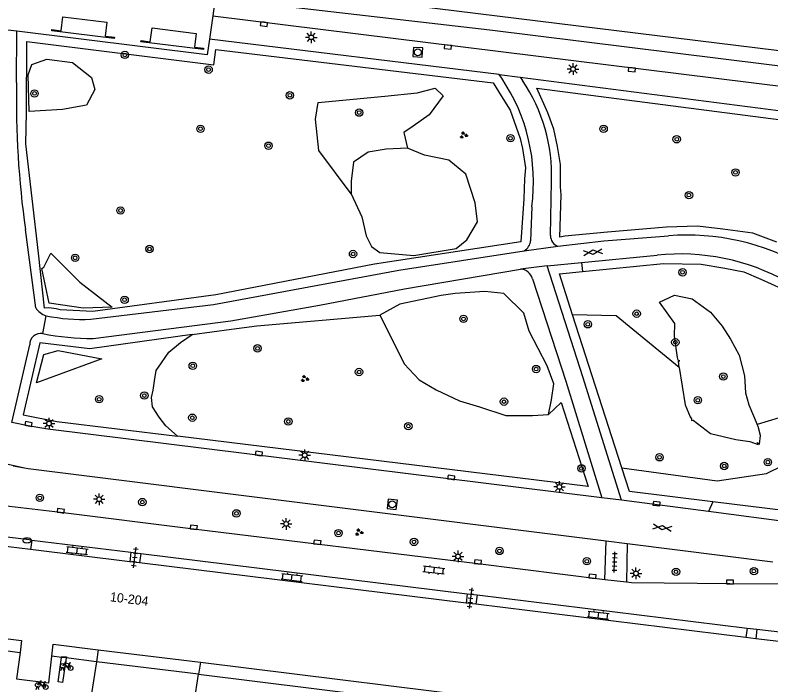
# Model space of a CAD drawing. Extents: x 131000 to 133014, y 396499 to 399001.
# Drawn here: x 132256.6 to 132338.3, y 396857.9 to 396930.2 of the extents above; entities that cross this region are included whole.
import ezdxf

# ---------------------------------------------------------------- set-up
doc = ezdxf.new("R2010")
doc.units = 0
for name, color, linetype in [('gg-anno-huisnummerreeks BGT', 7, 'Continuous'), ('gg-bbg-abri', 7, 'Continuous'), ('gg-bbg-hoofdgebouw', 7, 'Continuous'), ('gg-bbg-onder overbouw', 7, 'Continuous'), ('gg-bbg-pand overbouw', 7, 'Continuous'), ('gg-knt-verharding', 7, 'Continuous'), ('gg-knt-verharding nz', 7, 'Continuous'), ('gt-grn-groengrens', 7, 'Continuous'), ('gt-grn-weggrens', 7, 'Continuous'), ('gt-symb-boom', 7, 'Continuous'), ('gt-symb-brandkraan', 7, 'Continuous'), ('gt-symb-fietsenrek', 7, 'Continuous'), ('gt-symb-gesloten verharding', 7, 'Continuous'), ('gt-symb-groenvak', 7, 'Continuous'), ('gt-symb-klinker verharding', 7, 'Continuous'), ('gt-symb-kolk', 7, 'Continuous'), ('gt-symb-lichtmast', 7, 'Continuous'), ('gt-symb-rioolschacht', 7, 'Continuous'), ('gt-symb-tegel verharding', 7, 'Continuous')]:
    doc.layers.add(name, color=color, linetype=linetype)

# ---------------------------------------------------------------- blocks, each defined once
blk = doc.blocks.new('gt0-BOOM')
at = {"layer": 'gt-symb-boom'}
for radius in [0.4, 0.2]:
    blk.add_circle((0, 0), radius, dxfattribs=at)
blk = doc.blocks.new('gt0-GESVH1')
at = {"layer": 'gt-symb-gesloten verharding'}
for p, q in [((-0.992, -0.261), (0.008, 0.239)), ((0.008, -0.261), (-0.992, 0.239)), ((0.008, 0.239), (1.008, -0.261)), ((1.008, 0.239), (0.008, -0.261))]:
    blk.add_line(p, q, dxfattribs=at)
blk = doc.blocks.new('gt0-KOLK')
at = {"layer": 'gt-symb-kolk'}
blk.add_lwpolyline([(0, 0), (0.375, 0), (0.375, 0.4), (-0.375, 0.4), (-0.375, 0), (0, 0)], dxfattribs=at)
blk = doc.blocks.new('gt0-LMAST')
at = {"layer": 'gt-symb-lichtmast'}
for p, q in [((-0.182, 0.173), (-0.447, 0.438)), ((-0.005, 0.246), (-0.005, 0.621)), ((0.172, 0.173), (0.437, 0.438)), ((-0.255, -0.004), (-0.63, -0.004)), ((-0.182, -0.181), (-0.447, -0.446)), ((-0.005, -0.254), (-0.005, -0.629)), ((0.437, -0.446), (0.172, -0.181)), ((0.245, -0.004), (0.62, -0.004))]:
    blk.add_line(p, q, dxfattribs=at)
blk.add_circle((-0.005, -0.004), 0.25, dxfattribs=at)
blk = doc.blocks.new('gt0-BR')
at = {"layer": 'gt-symb-brandkraan'}
for centre, radius, start, end in [((-0.244, 0), 0.206, 107.56694, 252.43307), ((0.599, -2.664), 3, 106.89205, 107.56694), ((0, -0.691), 0.938, 73.10799, 106.89205), ((-0.599, -2.664), 3, 72.43309, 73.10799), ((0.244, 0), 0.206, 287.56695, 72.43309), ((0.599, 2.664), 3, 252.43307, 253.10797), ((0, 0.691), 0.938, 253.10797, 286.89206), ((-0.599, 2.664), 3, 286.89206, 287.56695)]:
    blk.add_arc(centre, radius, start, end, dxfattribs=at)
blk = doc.blocks.new('gt0-KL1')
at = {"layer": 'gt-symb-klinker verharding'}
for p, q in [((-1.15, 0.3), (1.15, 0.3)), ((-1, -0.3), (-1, 0.3)), ((-0.5, 0.3), (-0.5, 0.45)), ((0, -0.3), (0, 0.3)), ((0.5, 0.3), (0.5, 0.45)), ((1, -0.3), (1, 0.3)), ((-1.15, -0.3), (1.15, -0.3)), ((-0.5, -0.45), (-0.5, -0.3)), ((0.5, -0.45), (0.5, -0.3))]:
    blk.add_line(p, q, dxfattribs=at)
blk = doc.blocks.new('gt0-TEG1')
at = {"layer": 'gt-symb-tegel verharding'}
for p, q in [((-1.125, 0), (1.125, 0)), ((-0.9, -0.25), (-0.9, 0.25)), ((-0.45, -0.25), (-0.45, 0.25)), ((0, -0.25), (0, 0.25)), ((0.45, -0.25), (0.45, 0.25)), ((0.9, -0.25), (0.9, 0.25))]:
    blk.add_line(p, q, dxfattribs=at)
blk = doc.blocks.new('gt0-GRVAK')
at = {"layer": 'gt-symb-groenvak'}
for p, q in [((-0.11, 0.189), (-0.228, 0.24)), ((-0.182, 0.153), (0.088, 0.153)), ((-0.091, 0.211), (-0.156, 0.322)), ((-0.047, 0.214), (-0.047, 0.393)), ((-0.004, 0.211), (0.061, 0.322)), ((0.015, 0.189), (0.133, 0.24)), ((0.262, -0.052), (0.197, 0.059)), ((0.305, -0.049), (0.305, 0.13)), ((0.349, -0.052), (0.414, 0.059)), ((-0.245, -0.228), (-0.363, -0.177)), ((-0.318, -0.264), (-0.047, -0.264)), ((-0.226, -0.206), (-0.291, -0.095)), ((-0.183, -0.203), (-0.183, -0.024)), ((-0.139, -0.206), (-0.074, -0.095)), ((-0.12, -0.228), (-0.002, -0.177)), ((0.243, -0.074), (0.125, -0.023)), ((0.17, -0.11), (0.441, -0.11)), ((0.368, -0.074), (0.486, -0.023))]:
    blk.add_line(p, q, dxfattribs=at)
blk = doc.blocks.new('gt0-RS')
at = {"layer": 'gt-symb-rioolschacht'}
blk.add_lwpolyline([(-0.5, -0.5), (0.5, -0.5), (0.5, 0.5), (-0.5, 0.5)], close=True, dxfattribs=at)
blk.add_circle((0, 0), 0.375, dxfattribs=at)
blk = doc.blocks.new('gt0-FREK')
at = {"layer": 'gt-symb-fietsenrek'}
for p, q in [((0.259, 0.762), (0.294, 0.823)), ((0.294, 0.823), (0.767, 0.714)), ((0.757, 0.841), (0.866, 0.816)), ((0.767, 0.714), (0.84, 0.822)), ((0.54, 0.335), (0.259, 0.762)), ((0.767, 0.714), (0.54, 0.335)), ((0.895, 0.252), (0.767, 0.714))]:
    blk.add_line(p, q, dxfattribs=at)
for points in [[(0.294, 0.823), (0.36, 0.937), (0.452, 0.935)], [(-0.124, 0), (-0.047, 0.312), (0.053, 0.312), (0.12, 0)], [(0.036, 0.476), (0.228, 0.708), (0.259, 0.762)], [(0.54, 0.335), (0.555, 0.305), (0.895, 0.252)]]:
    blk.add_lwpolyline(points, dxfattribs=at)
for centre in [(0.036, 0.476), (0.895, 0.252)]:
    blk.add_circle(centre, 0.252, dxfattribs=at)

msp = doc.modelspace()

# ---------------------------------------------------------------- linework, layer by layer
at = {"layer": 'gg-bbg-abri'}
for points in [[(132260.552, 396928.527), (132260.57, 396928.676), (132261.563, 396928.555), (132261.745, 396930.043), (132266.521, 396929.458), (132266.338, 396927.969), (132267.331, 396927.847), (132267.313, 396927.699), (132260.552, 396928.527)], [(132270.198, 396927.338), (132270.216, 396927.487), (132271.208, 396927.364), (132271.393, 396928.853), (132276.154, 396928.264), (132275.97, 396926.775), (132276.962, 396926.653), (132276.944, 396926.504), (132270.198, 396927.338)]]:
    msp.add_lwpolyline(points, dxfattribs=at)
at = {"layer": 'gg-bbg-hoofdgebouw'}
for p, q in [((132258.276, 396872.478), (132249.073, 396873.61)), ((132268.977, 396871.162), (132258.276, 396872.478)), ((132270.052, 396871.03), (132268.977, 396871.162)), ((132305.324, 396866.692), (132270.052, 396871.03)), ((132306.398, 396866.56), (132305.324, 396866.692)), ((132335.579, 396862.972), (132306.398, 396866.56)), ((132336.628, 396862.843), (132335.579, 396862.972)), ((132339.74, 396862.46), (132336.628, 396862.843))]:
    msp.add_line(p, q, dxfattribs=at)
msp.add_lwpolyline([(132257.125, 396861.359), (132256.74, 396858.51), (132260.23, 396858.08), (132260.554, 396860.952)], dxfattribs=at)
at = {"layer": 'gg-bbg-onder overbouw'}
for p, q in [((132265.579, 396861.649), (132276.616, 396860.291)), ((132276.616, 396860.291), (132315.713, 396855.477))]:
    msp.add_line(p, q, dxfattribs=at)
for points in [[(132248.571, 396863.733), (132257.3, 396862.65), (132257.125, 396861.359)], [(132260.554, 396860.952), (132260.7, 396862.25), (132265.579, 396861.649)]]:
    msp.add_lwpolyline(points, dxfattribs=at)
at = {"layer": 'gg-bbg-pand overbouw'}
for p, q in [((132248.421, 396862.429), (132257.125, 396861.359)), ((132261.62, 396860.821), (132260.554, 396860.952)), ((132262.118, 396860.759), (132261.62, 396860.821)), ((132265.386, 396860.357), (132262.118, 396860.759)), ((132276.415, 396858.999), (132265.386, 396860.357)), ((132276.415, 396858.999), (132315.552, 396854.179))]:
    msp.add_line(p, q, dxfattribs=at)
at = {"layer": 'gg-knt-verharding'}
for p, q in [((132278.204, 396932.066), (132277.962, 396930.156)), ((132277.962, 396930.156), (132398.488, 396915.255)), ((132256.772, 396928.491), (132254.804, 396928.733)), ((132256.745, 396922.959), (132256.772, 396928.491)), ((132308.897, 396923.824), (132277.609, 396927.638)), ((132309.179, 396923.419), (132308.897, 396923.824)), ((132308.897, 396923.824), (132311.165, 396923.531)), ((132311.165, 396923.531), (132311.429, 396923.157)), ((132311.165, 396923.531), (132397.298, 396912.398)), ((132314.457, 396906.408), (132314.55, 396912.251)), ((132312.428, 396909.526), (132312.303, 396905.839)), ((132258.817, 396898.606), (132257.71, 396907.072)), ((132317.815, 396903.504), (132325.975, 396904.298)), ((132314.098, 396903.143), (132317.815, 396903.504)), ((132256.251, 396886.222), (132258.175, 396894.607)), ((132256.4, 396881.518), (132257.61, 396881.31)), ((132322.115, 396877.803), (132320.013, 396878.063)), ((132331.534, 396876.575), (132322.115, 396877.803)), ((132258.4, 396873.489), (132258.276, 396872.478)), ((132258.4, 396873.489), (132269.102, 396872.178)), ((132320.329, 396869.221), (132320.463, 396873.424)), ((132320.463, 396873.424), (132322.755, 396873.137)), ((132322.755, 396873.137), (132322.659, 396868.938)), ((132322.755, 396873.137), (132338.467, 396871.167)), ((132269.102, 396872.178), (132268.977, 396871.162)), ((132269.102, 396872.178), (132270.177, 396872.05)), ((132270.177, 396872.05), (132270.052, 396871.03)), ((132270.177, 396872.05), (132305.449, 396867.706)), ((132322.659, 396868.938), (132320.329, 396869.221)), ((132305.449, 396867.706), (132305.324, 396866.692)), ((132305.449, 396867.706), (132306.522, 396867.572)), ((132306.522, 396867.572), (132306.398, 396866.56)), ((132306.522, 396867.572), (132335.704, 396863.991)), ((132335.704, 396863.991), (132335.579, 396862.972)), ((132335.704, 396863.991), (132336.755, 396863.874)), ((132336.755, 396863.874), (132336.628, 396862.843)), ((132336.755, 396863.874), (132339.837, 396863.53)), ((132265.386, 396860.357), (132264.866, 396856.908)), ((132275.879, 396855.56), (132276.415, 396858.999))]:
    msp.add_line(p, q, dxfattribs=at)
for points in [[(132277.609, 396927.638), (132277.364, 396925.958), (132256.772, 396928.491)], [(132315.255, 396905.248), (132320.228, 396905.831), (132327.208, 396906.386)], [(132264.787, 396897.372), (132278.031, 396898.967), (132298.08, 396902.662), (132311.625, 396904.764)], [(132322.115, 396877.803), (132317.953, 396891.151), (132314.098, 396903.143)], [(132265.021, 396895.274), (132279.902, 396897.203), (132289.485, 396898.881), (132298.662, 396900.647), (132311.221, 396902.796)], [(132312.508, 396901.719), (132316.123, 396890.68), (132320.013, 396878.063)], [(132320.013, 396878.063), (132260.12, 396885.48), (132258.177, 396885.805), (132256.251, 396886.222)], [(132252.12, 396882.7), (132254.845, 396881.924), (132257.61, 396881.31)], [(132257.61, 396881.31), (132258.02, 396881.23), (132320.463, 396873.424)], [(132320.329, 396869.221), (132306.587, 396870.927), (132275.876, 396874.682), (132261.499, 396876.467), (132255.383, 396877.187)], [(132354.488, 396873.717), (132351.507, 396874.049), (132340.771, 396875.37), (132331.534, 396876.575)], [(132258.4, 396873.489), (132249.194, 396874.597), (132249.073, 396873.61)], [(132343.036, 396868.474), (132342.052, 396868.629), (132341.064, 396868.734), (132333.846, 396868.779), (132323.202, 396868.872), (132322.659, 396868.938)]]:
    msp.add_lwpolyline(points, dxfattribs=at)
for centre, radius, start, end in [((132292.663, 396912.23), 19.949, 352.20936, 34.11578), ((132358.039, 396921.139), 101.311, 178.97063, 187.98129), ((132296.604, 396913.015), 17.962, 357.5625, 34.37686), ((132315.683, 396906.397), 1.226, 179.49341, 249.55717), ((132329.216, 396881.111), 25.354, 59.91081, 94.54157), ((132310.916, 396905.963), 1.393, 300.61209, 354.90884), ((132328.42, 396880.431), 23.992, 61.05042, 95.84888), ((132311.116, 396901.363), 1.437, 14.3433, 85.8095), ((132260.682, 396899.863), 2.249, 213.97541, 250.32476), ((132263.856, 396917.112), 19.762, 258.52621, 272.69981), ((132259.364, 396894.638), 1.19, 79.98784, 181.47113), ((132265.125, 396924.362), 29.088, 258.99227, 269.79476)]:
    msp.add_arc(centre, radius, start, end, dxfattribs=at)
at = {"layer": 'gg-knt-verharding nz'}
for p, q in [((132265.579, 396861.649), (132265.386, 396860.357)), ((132262.134, 396860.871), (132262.118, 396860.759)), ((132276.616, 396860.291), (132276.415, 396858.999))]:
    msp.add_line(p, q, dxfattribs=at)
for points in [[(132453.151, 396908.396), (132429.719, 396913.345), (132415.221, 396916.074), (132399.245, 396918.985), (132278.489, 396933.854)], [(132434.374, 396910.855), (132409.075, 396915.662), (132396.367, 396917.473), (132347.96, 396923.621), (132307.891, 396928.599), (132278.204, 396932.066)], [(132262.118, 396860.759), (132261.734, 396858.113), (132261.235, 396858.166), (132261.62, 396860.821)], [(132261.62, 396860.821), (132261.635, 396860.925), (132262.134, 396860.871)]]:
    msp.add_lwpolyline(points, dxfattribs=at)
at = {"layer": 'gt-grn-groengrens'}
for p, q in [((132317.815, 396903.504), (132317.906, 396902.527)), ((132322.152, 396881.312), (132316.825, 396897.83)), ((132331.996, 396877.63), (132331.534, 396876.575))]:
    msp.add_line(p, q, dxfattribs=at)
for points in [[(132257.766, 396916.342), (132257.823, 396919.728), (132257.86, 396927.385), (132278.057, 396924.87), (132278.298, 396926.533), (132308.275, 396922.907), (132309.116, 396921.51), (132310.083, 396919.97), (132311.175, 396916.909), (132311.411, 396915.814), (132311.738, 396913.73), (132311.656, 396912.545), (132311.574, 396910.379), (132311.247, 396905.751), (132295.446, 396903.325), (132278.29, 396900.014), (132264.99, 396898.208), (132261.472, 396898.396), (132261.021, 396898.49), (132260.249, 396898.603), (132259.76, 396898.565), (132259.139, 396904.491), (132257.766, 396916.342)], [(132258.016, 396923.797), (132258.412, 396924.915), (132260.04, 396925.486), (132262.796, 396925.106), (132264.84, 396923.489), (132265.22, 396922.205), (132264.317, 396920.494), (132261.703, 396920.018), (132258.126, 396919.833), (132258.016, 396923.797)], [(132292.921, 396910.905), (132289.414, 396915.613), (132289.041, 396918.976), (132289.352, 396920.782), (132296.558, 396921.463), (132300.043, 396921.837), (132301.973, 396922.335), (132302.844, 396921.525), (132301.35, 396919.47), (132299.608, 396918.225), (132298.612, 396917.54), (132298.992, 396915.846)], [(132312.994, 396922.343), (132398.85, 396911.199)], [(132338.913, 396905.704), (132336.323, 396906.667), (132333.069, 396907.105), (132330.354, 396907.443), (132326.996, 396907.304), (132320.627, 396906.784), (132316.014, 396906.329), (132315.461, 396906.232), (132315.591, 396910.813), (132315.526, 396911.69), (132315.526, 396914.095), (132315.201, 396916.044), (132314.812, 396917.896), (132314.162, 396919.683), (132312.994, 396922.343)], [(132298.992, 396915.846), (132296.701, 396915.739), (132294.754, 396915.416), (132293.15, 396914.342), (132292.921, 396912.301), (132292.921, 396910.905)], [(132292.921, 396910.905), (132294.067, 396908.434), (132294.525, 396906.393), (132295.098, 396905.212), (132296.014, 396904.567), (132299.679, 396904.245), (132304.26, 396904.997), (132305.405, 396905.964), (132306.551, 396907.897), (132306.322, 396909.938), (132305.291, 396913.053), (132303.458, 396914.557), (132300.824, 396915.094), (132298.992, 396915.846)], [(132259.491, 396902.859), (132259.696, 396903.013), (132260.464, 396904.499), (132263.589, 396901.374), (132267.073, 396898.659), (132263.948, 396898.556), (132260.259, 396899.12), (132259.491, 396902.859)], [(132317.906, 396902.527), (132326.673, 396903.381), (132330.746, 396903.314), (132333.298, 396902.889), (132335.357, 396902.486), (132337.17, 396901.702), (132339.431, 396900.673), (132359.015, 396889.795), (132364.856, 396886.08), (132369.221, 396882.812), (132370.564, 396881.29), (132372.137, 396878.545), (132372.922, 396876.286), (132373.026, 396871.218), (132372.019, 396868.622), (132369.602, 396864.19), (132366.446, 396867.144), (132360.447, 396872.024), (132358.791, 396873.098), (132357.717, 396873.635), (132356.486, 396874.329), (132355.232, 396874.575), (132353.71, 396874.956), (132331.996, 396877.63)], [(132316.825, 396897.83), (132315.415, 396902.284), (132317.906, 396902.527)], [(132314.224, 396887.058), (132314.568, 396888.669), (132314.797, 396890.388), (132314.11, 396892.321), (132312.163, 396896.081), (132311.59, 396898.015), (132309.414, 396900.163), (132307.352, 396900.378), (132304.146, 396900.163), (132302.657, 396899.948), (132298.19, 396898.981), (132296.014, 396897.8)], [(132328.365, 396892.167), (132328.279, 396892.825), (132328.426, 396892.858), (132328.247, 396892.946), (132328.183, 396893.247), (132327.854, 396895.544), (132327.883, 396896.904), (132326.231, 396899.208), (132327.862, 396899.957), (132329.75, 396899.587), (132331.748, 396898.122), (132333.008, 396896.618), (132333.924, 396895.222), (132334.84, 396893.503), (132335.413, 396891.247), (132335.527, 396889.421), (132335.871, 396888.132), (132336.802, 396885.999)], [(132275.719, 396895.715), (132279.99, 396896.309), (132282.712, 396896.643), (132296.014, 396897.8)], [(132296.014, 396897.8), (132297.503, 396894.899), (132298.648, 396892.536), (132300.251, 396890.817), (132302.084, 396889.743), (132304.604, 396888.562), (132306.78, 396887.917), (132309.643, 396886.95), (132312.506, 396886.95), (132314.224, 396887.058)], [(132328.365, 396892.167), (132321.557, 396897.744), (132316.825, 396897.83)], [(132275.719, 396895.715), (132264.669, 396894.178), (132259.264, 396894.805), (132257.48, 396887.032), (132261.098, 396886.33), (132274.156, 396884.736)], [(132274.156, 396884.736), (132272.869, 396885.831), (132272.162, 396886.796), (132271.454, 396887.89), (132271.325, 396888.919), (132271.518, 396889.691), (132271.647, 396890.721), (132271.84, 396891.814), (132272.419, 396892.651), (132273.191, 396893.809), (132274.478, 396894.838), (132275.719, 396895.715)], [(132258.901, 396890.502), (132259.697, 396893.556), (132261.246, 396893.978), (132265.961, 396893.083), (132258.901, 396890.502)], [(132328.365, 396892.167), (132328.999, 396888.132), (132329.563, 396886.807), (132329.691, 396886.596), (132329.686, 396886.413), (132329.884, 396886.476), (132331.748, 396885.017), (132334.497, 396884.372), (132335.985, 396884.157), (132336.902, 396883.835), (132336.787, 396884.05), (132337.042, 396883.858), (132337.138, 396884.791), (132336.902, 396885.769), (132336.802, 396885.999)], [(132314.224, 396887.058), (132315.619, 396888.355), (132318.535, 396879.309), (132274.156, 396884.736)], [(132322.152, 396881.312), (132332.469, 396879.894), (132337.812, 396880.682), (132339.634, 396881.601), (132340.913, 396882.796), (132341.218, 396883.91), (132341.11, 396885.532), (132339.165, 396886.721), (132336.802, 396885.999)], [(132331.996, 396877.63), (132323.002, 396878.738), (132322.152, 396881.312)]]:
    msp.add_lwpolyline(points, dxfattribs=at)
at = {"layer": 'gt-grn-weggrens'}
for p, q in [((132277.962, 396930.156), (132277.609, 396927.638)), ((132311.625, 396904.764), (132315.255, 396905.248)), ((132314.098, 396903.143), (132311.221, 396902.796)), ((132259.925, 396897.745), (132259.571, 396895.809))]:
    msp.add_line(p, q, dxfattribs=at)

# ---------------------------------------------------------------- block references
at = {"layer": 'gt-symb-boom'}
for p in [(132268.462, 396925.934), (132277.507, 396924.344), (132258.695, 396921.77), (132286.287, 396921.57), (132293.782, 396919.698), (132276.63, 396917.95), (132320.193, 396917.951), (132310.13, 396916.935), (132328.093, 396916.819), (132283.978, 396916.12), (132334.448, 396913.236), (132329.419, 396910.781), (132267.992, 396909.119), (132271.119, 396904.958), (132293.115, 396904.418), (132263.079, 396904.005), (132328.727, 396902.441), (132268.427, 396899.469), (132323.769, 396897.969), (132305.052, 396897.407), (132318.487, 396896.824), (132327.946, 396894.876), (132282.795, 396894.221), (132275.792, 396892.337), (132312.897, 396891.983), (132293.763, 396891.665), (132333.131, 396891.176), (132265.679, 396888.728), (132270.563, 396889.123), (132309.432, 396888.459), (132330.372, 396888.62), (132275.748, 396886.726), (132286.12, 396886.317), (132299.092, 396885.818), (132326.241, 396882.451), (132333.228, 396881.506), (132337.949, 396881.923), (132317.802, 396881.25), (132270.343, 396877.61), (132280.51, 396876.384), (132291.549, 396874.257), (132299.704, 396873.3), (132308.943, 396872.329), (132318.379, 396871.22), (132328.018, 396870.079), (132336.443, 396870.144)]:
    msp.add_blockref('gt0-BOOM', p, dxfattribs=at)
at = {"layer": 'gt-symb-boom', "rotation": -7.352379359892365}
msp.add_blockref('gt0-BOOM', (132259.266, 396878.064), dxfattribs=at)
at = {"layer": 'gt-symb-brandkraan'}
msp.add_blockref('gt0-BR', (132257.872, 396873.464), dxfattribs=at)
at = {"layer": 'gt-symb-fietsenrek'}
for p in [(132261.699, 396859.421), (132259.01, 396857.363)]:
    msp.add_blockref('gt0-FREK', p, dxfattribs=at)
at = {"layer": 'gt-symb-gesloten verharding'}
for p, rotation in [((132319.033, 396904.62), 5.510976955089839), ((132326.527, 396874.856), -7.068140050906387)]:
    msp.add_blockref('gt0-GESVH1', p, dxfattribs=dict(at, rotation=rotation))
at = {"layer": 'gt-symb-groenvak'}
for p in [(132305.055, 396917.259), (132287.888, 396890.947), (132293.751, 396874.345)]:
    msp.add_blockref('gt0-GRVAK', p, dxfattribs=at)
at = {"layer": 'gt-symb-klinker verharding'}
for p, rotation in [((132263.303, 396872.366), -7.004259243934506), ((132301.843, 396870.241), 172.99574075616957), ((132286.518, 396869.469), -7.004259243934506), ((132319.625, 396865.394), -7.00425924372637)]:
    msp.add_blockref('gt0-KL1', p, dxfattribs=dict(at, rotation=rotation))
at = {"layer": 'gt-symb-kolk'}
for p, rotation in [((132283.51, 396929.458), 172.35613021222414), ((132303.383, 396926.998), 173.57125225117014), ((132323.266, 396924.543), 173.3939658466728), ((132258.008, 396885.838), -11.186329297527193), ((132282.92, 396882.653), -7.125016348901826), ((132303.709, 396880.074), -7.125016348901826), ((132325.893, 396877.232), -7.125016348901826), ((132261.499, 396876.467), -7.07897394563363), ((132275.876, 396874.682), -6.932833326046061), ((132289.232, 396873.058), -7.005904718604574), ((132306.587, 396870.927), -7.094989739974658), ((132318.974, 396869.386), -6.940844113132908), ((132333.846, 396868.779), -0.2663024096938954)]:
    msp.add_blockref('gt0-KOLK', p, dxfattribs=dict(at, rotation=rotation))
at = {"layer": 'gt-symb-lichtmast'}
for p in [(132288.602, 396927.837), (132316.9, 396924.408), (132260.264, 396886.098), (132287.897, 396882.671), (132315.428, 396879.252), (132265.681, 396877.916), (132285.892, 396875.255), (132304.465, 396871.742), (132323.699, 396869.905)]:
    msp.add_blockref('gt0-LMAST', p, dxfattribs=at)
at = {"layer": 'gt-symb-rioolschacht'}
for p, rotation in [((132300.115, 396926.218), 176.4451113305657), ((132297.348, 396877.366), -7.068140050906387)]:
    msp.add_blockref('gt0-RS', p, dxfattribs=dict(at, rotation=rotation))
at = {"layer": 'gt-symb-tegel verharding'}
for p, rotation in [((132269.529, 396871.604), 82.99574075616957), ((132321.387, 396871.11), 88.16532707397), ((132305.82, 396867.224), -97.01124974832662)]:
    msp.add_blockref('gt0-TEG1', p, dxfattribs=dict(at, rotation=rotation))

# ---------------------------------------------------------------- texts
at = {"layer": 'gg-anno-huisnummerreeks BGT'}
msp.add_text('10-204', height=1, rotation=353, dxfattribs=at).set_placement((132266.807, 396866.895))

doc.saveas('drawing.dxf')
